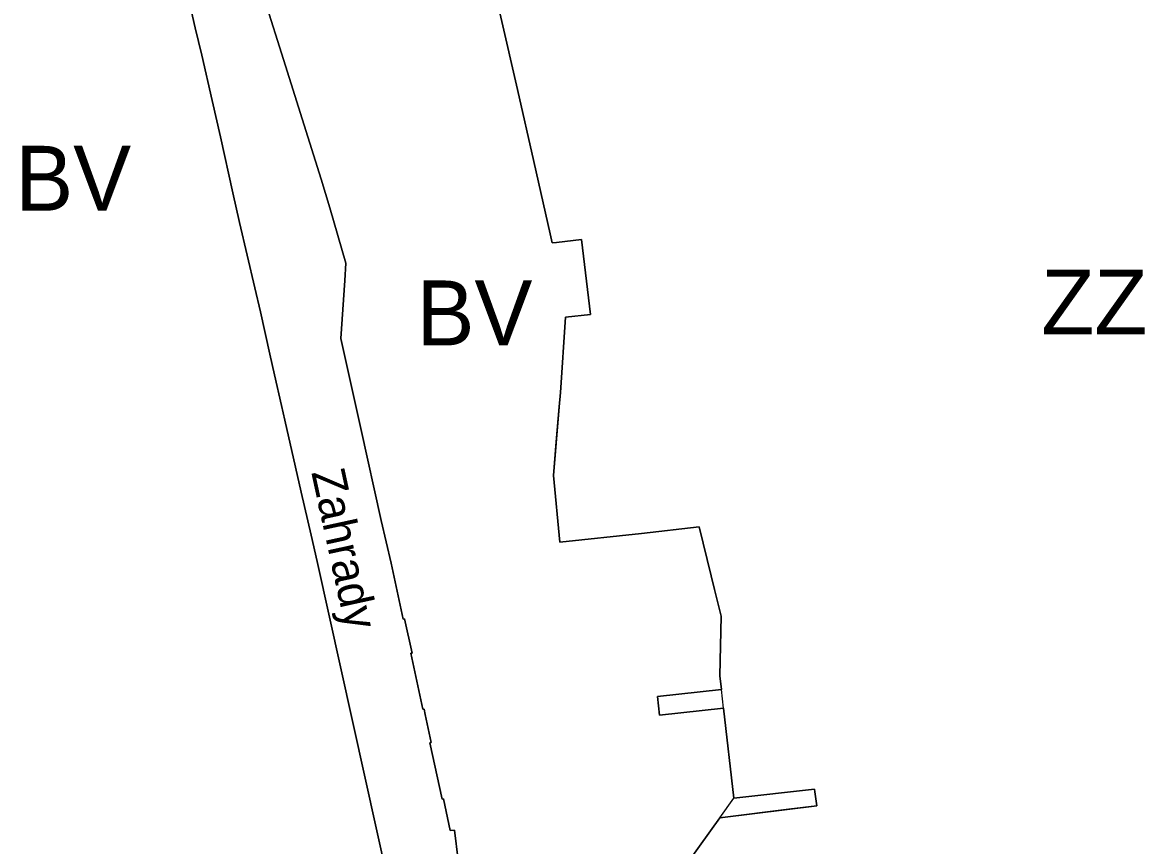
# Model space of a CAD drawing. Extents: x -555509 to -553005, y -1186756 to -1182560.
# Drawn here: x -554412.2 to -554170.1, y -1185206.5 to -1185028.8 of the extents above; entities that cross this region are included whole.
import ezdxf

# ---------------------------------------------------------------- set-up
doc = ezdxf.new("R2010")
doc.units = 0
for name, color, linetype in [('Level 15', 7, 'Continuous'), ('Level 36', 7, 'Continuous'), ('Level 52', 7, 'Continuous'), ('Level 57', 7, 'Continuous'), ('Level 59', 7, 'Continuous'), ('Level 6', 7, 'Continuous'), ('OBRYS_PLOCH', 7, 'Continuous'), ('stav_BV', 7, 'Continuous'), ('stav_PU', 7, 'Continuous'), ('stav_ZZ', 7, 'Continuous')]:
    doc.layers.add(name, color=color, linetype=linetype)

msp = doc.modelspace()

# ---------------------------------------------------------------- linework, layer by layer
at = {"layer": 'Level 15'}
for points in [[(-554355.4, -1185038.2), (-554360.22, -1185022.89), (-554362.2, -1185016.58), (-554363.75, -1185011.74), (-554363.75, -1185011.74), (-554364.96, -1185007.94), (-554366.36, -1185003.58), (-554371.86, -1184988.13), (-554372.65, -1184984.17), (-554374.98, -1184967.43), (-554375.35, -1184964.53), (-554375.98, -1184957.98), (-554376.02, -1184957.5), (-554376.05, -1184957.03), (-554376.6, -1184950.26)], [(-554377, -1185020.82), (-554374.9, -1185030.03), (-554373.49, -1185035.92), (-554371.24, -1185045.7), (-554369.45, -1185053.52), (-554366.78, -1185065.61), (-554365.32, -1185071.99), (-554362.02, -1185086.12), (-554360.82, -1185091.29), (-554358.76, -1185100.46), (-554357.76, -1185104.92), (-554356.3, -1185111.49), (-554355.52, -1185114.68), (-554353.25, -1185124.84), (-554352.02, -1185130.22), (-554349.9, -1185139.52), (-554348.61, -1185145.17), (-554333.2, -1185214.65)], [(-554317.37, -1185216.12), (-554318.94, -1185203.13), (-554319.87, -1185203.22), (-554321.35, -1185196.4), (-554321.64, -1185196.47), (-554324.28, -1185184.29), (-554323.99, -1185184.24), (-554325.27, -1185178.22), (-554325.52, -1185177.02), (-554325.81, -1185177.08), (-554328.38, -1185164.98), (-554328.11, -1185164.93), (-554329.72, -1185157.55), (-554330.01, -1185157.62), (-554330.01, -1185157.62), (-554332.62, -1185145.57), (-554334.77, -1185136.34), (-554339.18, -1185116.49), (-554339.18, -1185116.49), (-554343.5, -1185097.06), (-554342.62, -1185084.53), (-554342.36, -1185080.8), (-554345.87, -1185068.86), (-554347.7, -1185062.65), (-554350.57, -1185053.52), (-554355.4, -1185038.2)]]:
    msp.add_lwpolyline(points, dxfattribs=at)
at = {"layer": 'Level 36'}
for points in [[(-554297.19, -1185121.71), (-554296.34, -1185111.77), (-554296.07, -1185108.67), (-554294.99, -1185092.44), (-554289.59, -1185091.84), (-554290.23, -1185086.45), (-554291.51, -1185075.66), (-554296.96, -1185076.3), (-554297.89, -1185076.4), (-554298.34, -1185074.44), (-554301.86, -1185058.86), (-554305.39, -1185043.29), (-554308.92, -1185027.72)], [(-554261.68, -1185169.84), (-554261.41, -1185156.97), (-554262.83, -1185151.21), (-554263.56, -1185148.28), (-554266.16, -1185137.73), (-554278.63, -1185139.14), (-554296.23, -1185140.99), (-554297.61, -1185126.6), (-554297.19, -1185121.71)], [(-554273.09, -1185247.52), (-554273.19, -1185244.42), (-554260.7, -1185244.02), (-554261.67, -1185215.2), (-554272.84, -1185216.03), (-554261.68, -1185200.5), (-554258.65, -1185196.28), (-554260.88, -1185176.8), (-554261.34, -1185172.83), (-554261.68, -1185169.84)]]:
    msp.add_lwpolyline(points, dxfattribs=at)
at = {"layer": 'Level 52'}
for points in [[(-554261.68, -1185169.84), (-554261.41, -1185156.97), (-554262.83, -1185151.21), (-554263.56, -1185148.28), (-554266.16, -1185137.73), (-554278.63, -1185139.14), (-554296.23, -1185140.99), (-554297.61, -1185126.6), (-554296.34, -1185111.77), (-554296.07, -1185108.67), (-554294.99, -1185092.44), (-554289.59, -1185091.84), (-554290.23, -1185086.45), (-554291.51, -1185075.66), (-554296.96, -1185076.3), (-554297.89, -1185076.4), (-554298.34, -1185074.44), (-554301.86, -1185058.86), (-554305.39, -1185043.29), (-554308.92, -1185027.72)], [(-554272.84, -1185216.03), (-554261.68, -1185200.5), (-554240.79, -1185197.9), (-554241.26, -1185194.32), (-554258.65, -1185196.28), (-554260.88, -1185176.8), (-554274.69, -1185178.31), (-554275.12, -1185174.33), (-554261.34, -1185172.83), (-554261.68, -1185169.84)]]:
    msp.add_lwpolyline(points, dxfattribs=at)
at = {"layer": 'Level 6'}
for points in [[(-554296.99, -1185119.35), (-554296.34, -1185111.77), (-554296.07, -1185108.67), (-554294.99, -1185092.44), (-554289.59, -1185091.84), (-554290.23, -1185086.45), (-554291.51, -1185075.66), (-554296.96, -1185076.3), (-554297.89, -1185076.4), (-554298.34, -1185074.44), (-554301.86, -1185058.86), (-554305.39, -1185043.29), (-554308.92, -1185027.72)], [(-554261.68, -1185169.84), (-554261.41, -1185156.97), (-554262.83, -1185151.21), (-554263.56, -1185148.28), (-554266.16, -1185137.73), (-554278.63, -1185139.14), (-554296.23, -1185140.99), (-554297.61, -1185126.6), (-554296.99, -1185119.35)], [(-554272.84, -1185216.03), (-554261.68, -1185200.5), (-554240.79, -1185197.9), (-554241.26, -1185194.32), (-554258.65, -1185196.28), (-554260.88, -1185176.8), (-554274.69, -1185178.31), (-554275.12, -1185174.33), (-554261.34, -1185172.83), (-554261.68, -1185169.84)]]:
    msp.add_lwpolyline(points, dxfattribs=at)
at = {"layer": 'OBRYS_PLOCH'}
for p, q in [((-554289.59, -1185091.84), (-554294.99, -1185092.44)), ((-554261.68, -1185169.84), (-554261.34, -1185172.83)), ((-554261.34, -1185172.83), (-554261.68, -1185169.84)), ((-554261.34, -1185172.83), (-554275.12, -1185174.33)), ((-554260.88, -1185176.8), (-554258.65, -1185196.28)), ((-554258.65, -1185196.28), (-554260.88, -1185176.8)), ((-554258.65, -1185196.28), (-554241.26, -1185194.33))]:
    msp.add_line(p, q, dxfattribs=at)
for points in [[(-554316.22, -1184944.55), (-554315.56, -1184950.89), (-554314.96, -1184959.76), (-554326.99, -1184960.31), (-554330.11, -1184960.46), (-554326.84, -1184975.49), (-554326.07, -1184977.51), (-554321.72, -1184989.72), (-554312.44, -1185012.11), (-554308.92, -1185027.72), (-554305.39, -1185043.29), (-554301.86, -1185058.86), (-554298.34, -1185074.44)], [(-554298.34, -1185074.44), (-554301.86, -1185058.86), (-554305.39, -1185043.29), (-554308.92, -1185027.72), (-554312.44, -1185012.11), (-554321.72, -1184989.72), (-554326.07, -1184977.51), (-554326.84, -1184975.49), (-554330.11, -1184960.46), (-554326.99, -1184960.31), (-554314.96, -1184959.76), (-554315.56, -1184950.89), (-554316.22, -1184944.55)], [(-554376.6, -1184950.26), (-554376.05, -1184957.03), (-554376.02, -1184957.5), (-554375.98, -1184957.98), (-554375.35, -1184964.53), (-554374.98, -1184967.43), (-554372.65, -1184984.17), (-554371.86, -1184988.13), (-554366.36, -1185003.58), (-554364.96, -1185007.94), (-554363.75, -1185011.74), (-554362.2, -1185016.58), (-554360.22, -1185022.89), (-554355.4, -1185038.2)], [(-554333.2, -1185214.65), (-554348.61, -1185145.17), (-554349.9, -1185139.52), (-554352.02, -1185130.22), (-554353.25, -1185124.84), (-554355.52, -1185114.68), (-554356.3, -1185111.49), (-554357.76, -1185104.92), (-554358.76, -1185100.46), (-554360.82, -1185091.29), (-554362.02, -1185086.12), (-554365.32, -1185071.99), (-554366.78, -1185065.61), (-554369.45, -1185053.52), (-554371.24, -1185045.7), (-554373.49, -1185035.92), (-554374.9, -1185030.03), (-554377, -1185020.82)], [(-554355.4, -1185038.2), (-554350.57, -1185053.52), (-554347.7, -1185062.65), (-554345.87, -1185068.86), (-554342.36, -1185080.8), (-554342.62, -1185084.53), (-554343.5, -1185097.06), (-554339.18, -1185116.49), (-554334.77, -1185136.34), (-554332.62, -1185145.57), (-554330.01, -1185157.62), (-554329.72, -1185157.55), (-554328.11, -1185164.93), (-554328.38, -1185164.98), (-554325.81, -1185177.08), (-554325.52, -1185177.02), (-554325.27, -1185178.22), (-554323.99, -1185184.24), (-554324.28, -1185184.29), (-554321.64, -1185196.47)], [(-554298.34, -1185074.44), (-554297.89, -1185076.4), (-554296.96, -1185076.3), (-554291.51, -1185075.66)], [(-554294.99, -1185092.44), (-554289.59, -1185091.84), (-554290.23, -1185086.45), (-554291.51, -1185075.66), (-554296.96, -1185076.3), (-554297.89, -1185076.4), (-554298.34, -1185074.44)], [(-554291.51, -1185075.66), (-554290.23, -1185086.45), (-554289.59, -1185091.84)], [(-554294.99, -1185092.44), (-554296.07, -1185108.67), (-554296.34, -1185111.77), (-554297.61, -1185126.6), (-554296.23, -1185140.99), (-554278.63, -1185139.14), (-554266.16, -1185137.73), (-554263.56, -1185148.28), (-554262.83, -1185151.21), (-554261.41, -1185156.97), (-554261.68, -1185169.84)], [(-554261.68, -1185169.84), (-554261.41, -1185156.97), (-554262.83, -1185151.21), (-554263.56, -1185148.28), (-554266.16, -1185137.73), (-554278.63, -1185139.14), (-554296.23, -1185140.99), (-554297.61, -1185126.6), (-554296.34, -1185111.77), (-554296.07, -1185108.67), (-554294.99, -1185092.44)], [(-554260.88, -1185176.8), (-554274.69, -1185178.31), (-554275.12, -1185174.33), (-554261.34, -1185172.83)], [(-554275.12, -1185174.33), (-554274.69, -1185178.31), (-554260.88, -1185176.8)], [(-554272.84, -1185216.03), (-554261.68, -1185200.5), (-554246.81, -1185198.65), (-554240.79, -1185197.9), (-554241.18, -1185194.9), (-554241.26, -1185194.32), (-554258.65, -1185196.28)], [(-554241.26, -1185194.33), (-554241.18, -1185194.9), (-554240.79, -1185197.9), (-554246.81, -1185198.65), (-554261.68, -1185200.5)], [(-554321.64, -1185196.47), (-554321.35, -1185196.4), (-554319.87, -1185203.22), (-554318.94, -1185203.13), (-554317.37, -1185216.12), (-554309.94, -1185251.16)], [(-554261.68, -1185200.5), (-554272.84, -1185216.03), (-554261.67, -1185215.2)]]:
    msp.add_lwpolyline(points, dxfattribs=at)
at = {"layer": 'stav_BV'}
for p, q in [((-554261.34, -1185172.83), (-554261.68, -1185169.84)), ((-554258.65, -1185196.28), (-554260.88, -1185176.8))]:
    msp.add_line(p, q, dxfattribs=at)
for points in [[(-554298.34, -1185074.44), (-554301.86, -1185058.86), (-554305.39, -1185043.29), (-554308.92, -1185027.72), (-554312.44, -1185012.11), (-554321.72, -1184989.72), (-554326.07, -1184977.51), (-554326.84, -1184975.49), (-554330.11, -1184960.46), (-554326.99, -1184960.31), (-554314.96, -1184959.76), (-554315.56, -1184950.89), (-554316.22, -1184944.55)], [(-554376.6, -1184950.26), (-554376.05, -1184957.03), (-554376.02, -1184957.5), (-554375.98, -1184957.98), (-554375.35, -1184964.53), (-554374.98, -1184967.43), (-554372.65, -1184984.17), (-554371.86, -1184988.13), (-554366.36, -1185003.58), (-554364.96, -1185007.94), (-554363.75, -1185011.74), (-554362.2, -1185016.58), (-554360.22, -1185022.89), (-554355.4, -1185038.2)], [(-554333.2, -1185214.65), (-554348.61, -1185145.17), (-554349.9, -1185139.52), (-554352.02, -1185130.22), (-554353.25, -1185124.84), (-554355.52, -1185114.68), (-554356.3, -1185111.49), (-554357.76, -1185104.92), (-554358.76, -1185100.46), (-554360.82, -1185091.29), (-554362.02, -1185086.12), (-554365.32, -1185071.99), (-554366.78, -1185065.61), (-554369.45, -1185053.52), (-554371.24, -1185045.7), (-554373.49, -1185035.92), (-554374.9, -1185030.03), (-554377, -1185020.82)], [(-554355.4, -1185038.2), (-554350.57, -1185053.52), (-554347.7, -1185062.65), (-554345.87, -1185068.86), (-554342.36, -1185080.8), (-554342.62, -1185084.53), (-554343.5, -1185097.06), (-554339.18, -1185116.49), (-554334.77, -1185136.34), (-554332.62, -1185145.57), (-554330.01, -1185157.62), (-554329.72, -1185157.55), (-554328.11, -1185164.93), (-554328.38, -1185164.98), (-554325.81, -1185177.08), (-554325.52, -1185177.02), (-554325.27, -1185178.22), (-554323.99, -1185184.24), (-554324.28, -1185184.29), (-554321.64, -1185196.47)], [(-554294.99, -1185092.44), (-554289.59, -1185091.84), (-554290.23, -1185086.45), (-554291.51, -1185075.66), (-554296.96, -1185076.3), (-554297.89, -1185076.4), (-554298.34, -1185074.44)], [(-554261.68, -1185169.84), (-554261.41, -1185156.97), (-554262.83, -1185151.21), (-554263.56, -1185148.28), (-554266.16, -1185137.73), (-554278.63, -1185139.14), (-554296.23, -1185140.99), (-554297.61, -1185126.6), (-554296.34, -1185111.77), (-554296.07, -1185108.67), (-554294.99, -1185092.44)], [(-554260.88, -1185176.8), (-554274.69, -1185178.31), (-554275.12, -1185174.33), (-554261.34, -1185172.83)], [(-554272.84, -1185216.03), (-554261.68, -1185200.5), (-554246.81, -1185198.65), (-554240.79, -1185197.9), (-554241.18, -1185194.9), (-554241.26, -1185194.32), (-554258.65, -1185196.28)], [(-554321.64, -1185196.47), (-554321.35, -1185196.4), (-554319.87, -1185203.22), (-554318.94, -1185203.13), (-554317.37, -1185216.12), (-554309.94, -1185251.16)]]:
    msp.add_lwpolyline(points, dxfattribs=at)
at = {"layer": 'stav_PU'}
for points in [[(-554355.4, -1185038.2), (-554360.22, -1185022.89), (-554362.2, -1185016.58), (-554363.75, -1185011.74), (-554364.96, -1185007.94), (-554366.36, -1185003.58), (-554371.86, -1184988.13), (-554372.65, -1184984.17), (-554374.98, -1184967.43), (-554375.35, -1184964.53), (-554375.98, -1184957.98), (-554376.02, -1184957.5), (-554376.05, -1184957.03), (-554376.6, -1184950.26)], [(-554377, -1185020.82), (-554374.9, -1185030.03), (-554373.49, -1185035.92), (-554371.24, -1185045.7), (-554369.45, -1185053.52), (-554366.78, -1185065.61), (-554365.32, -1185071.99), (-554362.02, -1185086.12), (-554360.82, -1185091.29), (-554358.76, -1185100.46), (-554357.76, -1185104.92), (-554356.3, -1185111.49), (-554355.52, -1185114.68), (-554353.25, -1185124.84), (-554352.02, -1185130.22), (-554349.9, -1185139.52), (-554348.61, -1185145.17), (-554333.2, -1185214.65)], [(-554317.37, -1185216.12), (-554318.94, -1185203.13), (-554319.87, -1185203.22), (-554321.35, -1185196.4), (-554321.64, -1185196.47), (-554324.28, -1185184.29), (-554323.99, -1185184.24), (-554325.27, -1185178.22), (-554325.52, -1185177.02), (-554325.81, -1185177.08), (-554328.38, -1185164.98), (-554328.11, -1185164.93), (-554329.72, -1185157.55), (-554330.01, -1185157.62), (-554332.62, -1185145.57), (-554334.77, -1185136.34), (-554339.18, -1185116.49), (-554343.5, -1185097.06), (-554342.62, -1185084.53), (-554342.36, -1185080.8), (-554345.87, -1185068.86), (-554347.7, -1185062.65), (-554350.57, -1185053.52), (-554355.4, -1185038.2)]]:
    msp.add_lwpolyline(points, dxfattribs=at)
at = {"layer": 'stav_ZZ'}
for p, q in [((-554289.59, -1185091.84), (-554294.99, -1185092.44)), ((-554261.68, -1185169.84), (-554261.34, -1185172.83)), ((-554261.34, -1185172.83), (-554275.12, -1185174.33)), ((-554260.88, -1185176.8), (-554258.65, -1185196.28)), ((-554258.65, -1185196.28), (-554241.26, -1185194.33))]:
    msp.add_line(p, q, dxfattribs=at)
for points in [[(-554316.22, -1184944.55), (-554315.56, -1184950.89), (-554314.96, -1184959.76), (-554326.99, -1184960.31), (-554330.11, -1184960.46), (-554326.84, -1184975.49), (-554326.07, -1184977.51), (-554321.72, -1184989.72), (-554312.44, -1185012.11), (-554308.92, -1185027.72), (-554305.39, -1185043.29), (-554301.86, -1185058.86), (-554298.34, -1185074.44)], [(-554298.34, -1185074.44), (-554297.89, -1185076.4), (-554296.96, -1185076.3), (-554291.51, -1185075.66)], [(-554291.51, -1185075.66), (-554290.23, -1185086.45), (-554289.59, -1185091.84)], [(-554294.99, -1185092.44), (-554296.07, -1185108.67), (-554296.34, -1185111.77), (-554297.61, -1185126.6), (-554296.23, -1185140.99), (-554278.63, -1185139.14), (-554266.16, -1185137.73), (-554263.56, -1185148.28), (-554262.83, -1185151.21), (-554261.41, -1185156.97), (-554261.68, -1185169.84)], [(-554275.12, -1185174.33), (-554274.69, -1185178.31), (-554260.88, -1185176.8)], [(-554241.26, -1185194.33), (-554241.18, -1185194.9), (-554240.79, -1185197.9), (-554246.81, -1185198.65), (-554261.68, -1185200.5)], [(-554261.68, -1185200.5), (-554272.84, -1185216.03), (-554261.67, -1185215.2)]]:
    msp.add_lwpolyline(points, dxfattribs=at)

# ---------------------------------------------------------------- texts
at = {"layer": 'Level 57'}
msp.add_text('Zahrady', height=7.174, rotation=282.3009, dxfattribs=at).set_placement((-554349.86, -1185125.94))
at = {"layer": 'Level 59'}
for s, p in [('BV', (-554413.7, -1185069.47)), ('ZZ', (-554192.35, -1185096.17)), ('BV', (-554327.12, -1185098.53))]:
    msp.add_text(s, height=14, dxfattribs=at).set_placement(p)

doc.saveas('drawing.dxf')
